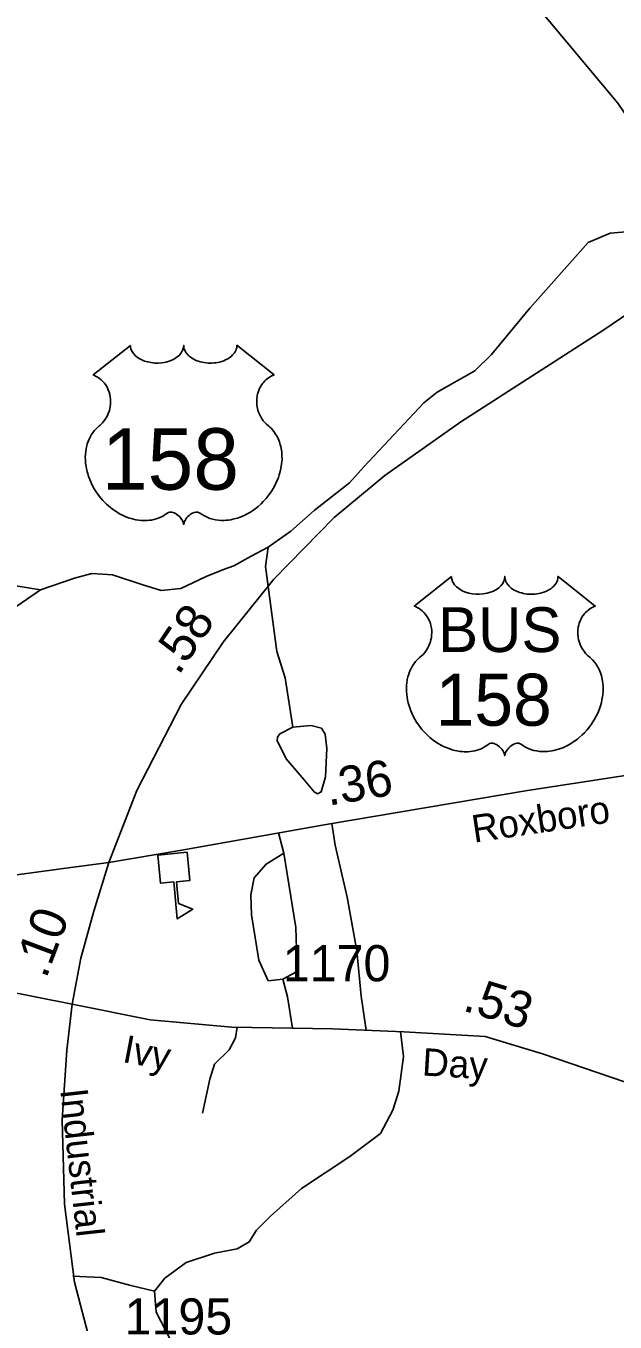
# Model space of a CAD drawing. Extents: x 2056842 to 2160602, y 826753 to 1016856.
# Drawn here: x 2112847 to 2114883, y 935073 to 939557 of the extents above; entities that cross this region are included whole.
import ezdxf

# ---------------------------------------------------------------- set-up
doc = ezdxf.new("R2010")
doc.units = 0
for name, color, linetype in [('Exist Cultural Educational Facility High CELL', 7, 'Continuous'), ('Exist Hydrographic Creek Single Shore', 7, 'Continuous'), ('Exist Hydrographic Misc Water Feature', 7, 'Continuous'), ('Exist Road Non-System Type 51', 7, 'Continuous'), ('Exist Road Primary NC Attributed', 7, 'Continuous'), ('Exist Road Primary US Attributed', 7, 'Continuous'), ('Exist Road Primary US Label', 7, 'Continuous'), ('Exist Road Primary US Mileage Hundredths English Label', 7, 'Continuous'), ('Exist Road Primary US Shield CELL', 7, 'Continuous'), ('Exist Road Primary US Shield Number Label', 7, 'Continuous'), ('Exist Road Secondary Mileage Hundredths English Label', 7, 'Continuous'), ('Exist Road Secondary Type 51 Attributed', 7, 'Continuous'), ('Exist Road Secondary Type 51 Label', 7, 'Continuous'), ('Exist Road Secondary Type 51 Number Label', 7, 'Continuous')]:
    doc.layers.add(name, color=color, linetype=linetype)

msp = doc.modelspace()

# ---------------------------------------------------------------- linework, layer by layer
at = {"layer": 'Exist Cultural Educational Facility High CELL'}
msp.add_lwpolyline([(2113404.5, 936697.8), (2113413.5, 936600.3), (2113367.7, 936596.1), (2113374.6, 936521.3), (2113423.7, 936501.5), (2113370, 936467.2), (2113358.1, 936595.2), (2113312.3, 936591), (2113303.3, 936688.5)], close=True, dxfattribs=at)
at = {"layer": 'Exist Hydrographic Creek Single Shore'}
for points in [[(2113684.7, 937753.6), (2113763.2, 937809.1), (2113843, 937880), (2113966, 937975.8), (2114015.3, 938030.8), (2114222.7, 938252.8), (2114268.5, 938289.1), (2114398.2, 938363.6), (2114455.9, 938419.9), (2114589.2, 938580.5), (2114790.1, 938807.8), (2114866.1, 938839.5), (2114921.9, 938844.5), (2115017.9, 938847.1), (2115202.8, 938883.8), (2115311.7, 938887.6), (2115461.1, 938845.8), (2115590.3, 938807.8)], [(2112896.8, 937606.1), (2113014.6, 937646.6), (2113075.3, 937662.3), (2113146.2, 937657.3), (2113251.3, 937623), (2113314.6, 937604), (2113383, 937610.4), (2113470.4, 937652.2), (2113530, 937676.3), (2113565.4, 937688.9), (2113625.2, 937721.9), (2113684.7, 937753.6)], [(2112499.3, 936996.6), (2112509.4, 937066.3), (2112575.3, 937191.8), (2112644.8, 937332), (2112736.5, 937454.4), (2112815.8, 937549), (2112896.8, 937606.1)]]:
    msp.add_lwpolyline(points, dxfattribs=at)
at = {"layer": 'Exist Hydrographic Misc Water Feature'}
for points in [[(2112516.9, 937777.4), (2112605.3, 937751.9), (2112665.1, 937716.1), (2112693.4, 937684.2), (2112765.1, 937635.2), (2112812, 937620), (2112896.8, 937606.1)], [(2113769.8, 937131), (2113742.9, 937300.9), (2113714.4, 937392.7), (2113674.6, 937686.4), (2113684.7, 937753.6)], [(2113769.8, 937131), (2113725.2, 937108.2), (2113716.4, 937096.7), (2113715.1, 937084.1), (2113746.8, 937020.7), (2113808.8, 936948.5), (2113843, 936906.7), (2113854.4, 936900.3), (2113867.1, 936906.7), (2113882.3, 936958.6), (2113887.4, 937057.5), (2113881, 937106.9), (2113868.4, 937127.2), (2113832.9, 937136), (2113769.8, 937131)]]:
    msp.add_lwpolyline(points, dxfattribs=at)
at = {"layer": 'Exist Road Non-System Type 51'}
msp.add_line((2113738.5, 936695), (2113719.8, 936764.8), dxfattribs=at)
for points in [[(2114022.6, 936082.2), (2114005.5, 936200.5), (2113991.1, 936357.3), (2113957.5, 936542.9), (2113916, 936722.2), (2113905, 936797.5)], [(2113735.3, 936258.5), (2113684.1, 936253.3), (2113652.1, 936325.3), (2113626.5, 936482.1), (2113624.9, 936550.9), (2113636.1, 936610.1), (2113677.7, 936656.6), (2113738.5, 936695)], [(2113735.3, 936258.5), (2113780, 936283.7), (2113783.2, 936326.9), (2113780, 936437.3), (2113738.5, 936695)], [(2113767.9, 936089.3), (2113751.3, 936197.7), (2113735.3, 936258.5)], [(2114141.7, 936077.6), (2114152.2, 935991.8), (2114136.2, 935871.8), (2114115.4, 935806.2), (2114072.2, 935724.6), (2113966.7, 935646.1), (2113799.2, 935534.7), (2113692.1, 935438.7), (2113644.1, 935390.7), (2113618.7, 935349.8), (2113577.1, 935325.7), (2113498.8, 935311.3), (2113401.2, 935279.3), (2113327.7, 935224.9), (2113290.9, 935180.1)], [(2113577.5, 936092.8), (2113570.9, 936056.6), (2113550.1, 936015), (2113498.9, 935965.4), (2113482.9, 935912.6), (2113457.4, 935795.8)], [(2113290.9, 935180.1), (2113209.3, 935199.3), (2113107, 935226.5), (2113009.4, 935231.7)], [(2113290.9, 935180.1), (2113297.3, 935106.5), (2113345.3, 935013.7), (2113417.2, 934863.8)]]:
    msp.add_lwpolyline(points, dxfattribs=at)
at = {"layer": 'Exist Road Primary NC Attributed'}
msp.add_lwpolyline([(2115234.8, 938759.1), (2115073.8, 939022.4), (2114893.1, 939289.6), (2114540.2, 939712.5), (2114372.3, 939898.1), (2114148.6, 940204.7), (2113857.8, 940640.8), (2113536.9, 941097.3), (2113391.4, 941318.1), (2113205.9, 941559.8), (2112954.2, 941809.9), (2112807.1, 941931.5)], dxfattribs=at)
at = {"layer": 'Exist Road Primary US Attributed'}
for points in [[(2113133.8, 936662.5), (2113230.6, 936911.2), (2113383.9, 937209.5), (2113529.1, 937424.8), (2113703.4, 937642.5), (2113912.3, 937856.1), (2114088.2, 938001.7), (2114350.5, 938187.3), (2114840.8, 938503.3), (2115134.7, 938702.9), (2115234.8, 938759.1)], [(2113133.8, 936662.5), (2113379.5, 936704.4), (2113884.8, 936794), (2114581.1, 936911.8), (2115355, 937030.3), (2115741.1, 937087.2), (2116067.3, 937119.2), (2116268.8, 937132), (2116553.7, 937110.9)], [(2111706.1, 936443.5), (2111929.1, 936478.8), (2112246.9, 936534.6), (2112573.1, 936582.6), (2112823.6, 936620.9), (2113002.7, 936644.9), (2113133.8, 936662.5)]]:
    msp.add_lwpolyline(points, dxfattribs=at)
at = {"layer": 'Exist Road Primary US Shield CELL'}
for points in [[(2113208.3, 938451.5), (2113208.6, 938446.2), (2113209.9, 938439.9), (2113210.9, 938436.6), (2113213.8, 938430.4), (2113218.7, 938423), (2113225.5, 938415.8), (2113233.2, 938409.5), (2113238.3, 938406.2), (2113247.1, 938401.5), (2113257, 938397.3), (2113268.1, 938394.1), (2113279.5, 938391.8), (2113291.8, 938390.4), (2113304.1, 938390.2), (2113317.3, 938391.2), (2113331.9, 938394), (2113338.6, 938395.8), (2113346.1, 938398.3), (2113353.1, 938401.2), (2113360.8, 938405.3), (2113366.9, 938409.3), (2113371.8, 938412.8), (2113378.6, 938419.3), (2113384, 938426.1), (2113386.3, 938429.9), (2113388.3, 938433.5), (2113391, 938441.3), (2113391.7, 938444.7), (2113392.3, 938451.8), (2113392.7, 938445.8), (2113393.3, 938442.1), (2113394.3, 938438.5), (2113395.8, 938434.6), (2113398.6, 938429.1), (2113401.6, 938424.6), (2113407.3, 938417.8), (2113410.9, 938414.5), (2113414.2, 938411.8), (2113422.9, 938405.8), (2113433.1, 938400.6), (2113438.1, 938398.4), (2113443.3, 938396.6), (2113449.8, 938394.6), (2113456.6, 938393), (2113463.3, 938391.9), (2113470.1, 938390.9), (2113477.1, 938390.4), (2113482.8, 938390.2), (2113489.8, 938390.3), (2113496.2, 938390.7), (2113502.9, 938391.4), (2113510.1, 938392.6), (2113516, 938393.9), (2113523.7, 938396), (2113530.7, 938398.5), (2113536.9, 938401.2), (2113544.9, 938405.3), (2113551.3, 938409.4), (2113556, 938413.2), (2113561.6, 938418.3), (2113567, 938424.5), (2113570.1, 938429), (2113572.3, 938433.6), (2113574.3, 938438.5), (2113575.6, 938443.6), (2113576.2, 938448.1), (2113576.3, 938451.9), (2113704.9, 938349.5), (2113701.9, 938348.3), (2113694.9, 938344.9), (2113689.3, 938341.7), (2113680.5, 938335.4), (2113676.7, 938332), (2113672.9, 938328.4), (2113669.4, 938324.6), (2113666.3, 938321.1), (2113662.6, 938315.9), (2113659.3, 938310.7), (2113656, 938305), (2113653.6, 938300.1), (2113649.7, 938289.8), (2113647.8, 938283.2), (2113646.5, 938277.7), (2113645, 938266.2), (2113644.6, 938260.7), (2113644.6, 938255.3), (2113645, 938249.6), (2113645.5, 938244.2), (2113646.5, 938238.5), (2113647.4, 938233.5), (2113649, 938227.3), (2113651.3, 938220.2), (2113654.1, 938213.2), (2113659.9, 938202.1), (2113667.5, 938190.7), (2113672.9, 938184.3), (2113678.2, 938178.8), (2113686.2, 938172.1), (2113690.4, 938168.3), (2113695.4, 938163.4), (2113703.4, 938154), (2113706.7, 938149.6), (2113710, 938144.7), (2113713, 938139.6), (2113716.1, 938134.1), (2113718.5, 938129.3), (2113723, 938118.3), (2113726.3, 938107.6), (2113727.8, 938102), (2113730.2, 938089.4), (2113731.2, 938083.1), (2113732.1, 938070.8), (2113732.2, 938055.9), (2113731, 938041.8), (2113728.4, 938025.3), (2113726.2, 938015.4), (2113722.8, 938004), (2113719.5, 937994), (2113713.6, 937979.4), (2113708.4, 937968.7), (2113701.7, 937956.3), (2113697.1, 937948.7), (2113691.7, 937940.7), (2113684.9, 937931.4), (2113677, 937921.5), (2113667.5, 937911.1), (2113659.8, 937903.4), (2113649.8, 937894.5), (2113643.7, 937889.5), (2113635.1, 937882.9), (2113623.2, 937875), (2113611.5, 937868.3), (2113601.6, 937863.2), (2113592.8, 937859.4), (2113581.4, 937855), (2113562.4, 937849.8), (2113555.5, 937848.4), (2113547.3, 937847.1), (2113539.6, 937846.4), (2113532.2, 937845.9), (2113522.1, 937845.9), (2113512.2, 937846.7), (2113502.8, 937848), (2113493, 937850.1), (2113482.7, 937853.1), (2113473.4, 937856.8), (2113464, 937861.4), (2113448.1, 937871.4), (2113443.5, 937873.9), (2113440.9, 937874.6), (2113434.8, 937874.9), (2113429, 937873.7), (2113423.1, 937871.3), (2113419.5, 937869.4), (2113414.8, 937866.3), (2113411.1, 937863.4), (2113406.7, 937859.2), (2113403.7, 937855.7), (2113401.4, 937853), (2113396.9, 937845.9), (2113395.3, 937842.6), (2113393.6, 937838.2), (2113392.1, 937831.9), (2113390.1, 937839.9), (2113387.8, 937845.2), (2113385, 937849.8), (2113382.2, 937853.8), (2113377.7, 937859), (2113373.7, 937862.9), (2113368.8, 937866.8), (2113363.6, 937869.9), (2113359.5, 937872.1), (2113355.7, 937873.5), (2113351.1, 937874.6), (2113347.3, 937874.9), (2113344.2, 937874.9), (2113339.9, 937873.9), (2113334.1, 937869.7), (2113328.6, 937865.9), (2113322.6, 937862.2), (2113315.4, 937858.4), (2113310.2, 937855.9), (2113303.9, 937853.5), (2113296.7, 937851.1), (2113288.8, 937849), (2113280.6, 937847.4), (2113273.5, 937846.3), (2113265.8, 937845.6), (2113258.9, 937845.4), (2113251.7, 937845.5), (2113244.9, 937846), (2113237.1, 937846.7), (2113227.4, 937848.1), (2113219.3, 937849.9), (2113210.8, 937852.2), (2113202.1, 937855), (2113192.8, 937858.5), (2113181.1, 937863.6), (2113172.9, 937867.8), (2113160.1, 937875.2), (2113145.1, 937885.6), (2113133.7, 937894.8), (2113125.4, 937902.3), (2113113.2, 937914.8), (2113106, 937922.9), (2113094.7, 937937.5), (2113087.5, 937948), (2113082.8, 937955.8), (2113076, 937968.3), (2113072.2, 937976.1), (2113067.4, 937987.5), (2113063.5, 937997.9), (2113060.4, 938007.8), (2113058.6, 938014.1), (2113056.2, 938025.1), (2113054.7, 938032.9), (2113053.3, 938043.6), (2113052.5, 938055), (2113052.3, 938065.4), (2113052.6, 938074), (2113053.6, 938084.1), (2113055.3, 938094.8), (2113057.4, 938104), (2113059.2, 938110.7), (2113061.9, 938118.7), (2113065.6, 938127.6), (2113069.8, 938136.1), (2113073.9, 938143.2), (2113079, 938150.8), (2113084, 938157.2), (2113090.5, 938164.4), (2113097.4, 938170.9), (2113103.6, 938176), (2113111.1, 938183.3), (2113115, 938187.7), (2113119.6, 938193.9), (2113123.4, 938199.6), (2113126.3, 938204.6), (2113130.2, 938212.2), (2113132.6, 938217.8), (2113135.5, 938226.5), (2113137, 938232.5), (2113138.5, 938240.4), (2113139.5, 938247.7), (2113139.9, 938256.9), (2113139.7, 938264.5), (2113138.7, 938273.4), (2113137, 938281.9), (2113135, 938289.4), (2113131.8, 938297.9), (2113128.9, 938304.1), (2113124, 938312.6), (2113118.5, 938320.4), (2113112.8, 938326.8), (2113107.1, 938332.5), (2113101.7, 938336.7), (2113096.5, 938340.4), (2113089.9, 938344.4), (2113083.6, 938347.5), (2113079.7, 938349.1)], [(2114318.2, 937651.9), (2114318.6, 937646.6), (2114319.9, 937640.3), (2114320.8, 937637), (2114323.8, 937630.8), (2114328.7, 937623.4), (2114335.5, 937616.2), (2114343.1, 937609.9), (2114348.3, 937606.5), (2114357.1, 937601.8), (2114367, 937597.6), (2114378.1, 937594.4), (2114389.4, 937592.2), (2114401.8, 937590.8), (2114414, 937590.6), (2114427.2, 937591.6), (2114441.8, 937594.4), (2114448.6, 937596.1), (2114456.1, 937598.7), (2114463.1, 937601.6), (2114470.8, 937605.7), (2114476.9, 937609.6), (2114481.7, 937613.1), (2114488.6, 937619.7), (2114494, 937626.4), (2114496.3, 937630.2), (2114498.3, 937633.9), (2114501, 937641.6), (2114501.7, 937645.1), (2114502.3, 937652.2), (2114502.7, 937646.2), (2114503.3, 937642.5), (2114504.3, 937638.8), (2114505.8, 937634.9), (2114508.5, 937629.5), (2114511.6, 937624.9), (2114517.3, 937618.2), (2114520.9, 937614.8), (2114524.2, 937612.1), (2114532.9, 937606.1), (2114543.1, 937601), (2114548.1, 937598.8), (2114553.3, 937597), (2114559.8, 937595), (2114566.6, 937593.4), (2114573.3, 937592.2), (2114580.1, 937591.3), (2114587.1, 937590.7), (2114592.8, 937590.6), (2114599.8, 937590.6), (2114606.2, 937591), (2114612.8, 937591.8), (2114620.1, 937593), (2114626, 937594.3), (2114633.7, 937596.3), (2114640.7, 937598.9), (2114646.9, 937601.5), (2114654.8, 937605.7), (2114661.3, 937609.7), (2114666, 937613.5), (2114671.6, 937618.7), (2114676.9, 937624.8), (2114680, 937629.3), (2114682.2, 937634), (2114684.3, 937638.8), (2114685.5, 937644), (2114686.2, 937648.5), (2114686.3, 937652.3), (2114814.9, 937549.9), (2114811.8, 937548.7), (2114804.9, 937545.3), (2114799.3, 937542), (2114790.5, 937535.8), (2114786.7, 937532.4), (2114782.9, 937528.8), (2114779.4, 937525), (2114776.3, 937521.4), (2114772.6, 937516.3), (2114769.2, 937511.1), (2114766, 937505.4), (2114763.6, 937500.4), (2114759.6, 937490.1), (2114757.7, 937483.6), (2114756.5, 937478), (2114755, 937466.6), (2114754.6, 937461.1), (2114754.6, 937455.7), (2114754.9, 937450), (2114755.5, 937444.5), (2114756.4, 937438.8), (2114757.4, 937433.8), (2114758.9, 937427.7), (2114761.2, 937420.5), (2114764, 937413.6), (2114769.9, 937402.4), (2114777.5, 937391), (2114782.9, 937384.6), (2114788.2, 937379.2), (2114796.1, 937372.5), (2114800.4, 937368.7), (2114805.4, 937363.7), (2114813.4, 937354.4), (2114816.7, 937350), (2114820, 937345.1), (2114823, 937340), (2114826, 937334.5), (2114828.5, 937329.7), (2114833, 937318.7), (2114836.3, 937308), (2114837.8, 937302.3), (2114840.2, 937289.7), (2114841.1, 937283.5), (2114842.1, 937271.2), (2114842.1, 937256.3), (2114841, 937242.2), (2114838.3, 937225.7), (2114836.1, 937215.8), (2114832.8, 937204.3), (2114829.5, 937194.4), (2114823.6, 937179.7), (2114818.4, 937169.1), (2114811.7, 937156.6), (2114807, 937149.1), (2114801.6, 937141), (2114794.9, 937131.8), (2114787, 937121.9), (2114777.5, 937111.5), (2114769.8, 937103.8), (2114759.8, 937094.8), (2114753.7, 937089.8), (2114745, 937083.3), (2114733.2, 937075.4), (2114721.5, 937068.6), (2114711.6, 937063.5), (2114702.7, 937059.7), (2114691.4, 937055.4), (2114672.4, 937050.1), (2114665.5, 937048.7), (2114657.3, 937047.5), (2114649.6, 937046.7), (2114642.1, 937046.3), (2114632.1, 937046.3), (2114622.2, 937047), (2114612.8, 937048.4), (2114603, 937050.5), (2114592.7, 937053.5), (2114583.4, 937057.1), (2114574, 937061.8), (2114558.1, 937071.8), (2114553.5, 937074.2), (2114550.9, 937074.9), (2114544.7, 937075.2), (2114539, 937074), (2114533, 937071.7), (2114529.5, 937069.8), (2114524.7, 937066.6), (2114521.1, 937063.7), (2114516.7, 937059.6), (2114513.6, 937056.1), (2114511.3, 937053.3), (2114506.8, 937046.3), (2114505.2, 937042.9), (2114503.6, 937038.6), (2114502.1, 937032.2), (2114500.1, 937040.3), (2114497.7, 937045.6), (2114495, 937050.1), (2114492.1, 937054.2), (2114487.7, 937059.3), (2114483.6, 937063.2), (2114478.8, 937067.2), (2114473.6, 937070.3), (2114469.5, 937072.4), (2114465.7, 937073.9), (2114461, 937075), (2114457.2, 937075.3), (2114454.1, 937075.2), (2114449.9, 937074.2), (2114444, 937070.1), (2114438.5, 937066.3), (2114432.5, 937062.5), (2114425.4, 937058.7), (2114420.1, 937056.3), (2114413.9, 937053.9), (2114406.6, 937051.4), (2114398.7, 937049.4), (2114390.6, 937047.8), (2114383.5, 937046.7), (2114375.8, 937046), (2114368.9, 937045.7), (2114361.7, 937045.8), (2114354.9, 937046.3), (2114347.1, 937047), (2114337.4, 937048.5), (2114329.3, 937050.3), (2114320.8, 937052.6), (2114312.1, 937055.3), (2114302.7, 937058.9), (2114291, 937064), (2114282.9, 937068.2), (2114270.1, 937075.5), (2114255, 937085.9), (2114243.7, 937095.1), (2114235.4, 937102.7), (2114223.1, 937115.1), (2114216, 937123.2), (2114204.7, 937137.8), (2114197.5, 937148.4), (2114192.8, 937156.1), (2114186, 937168.6), (2114182.2, 937176.4), (2114177.3, 937187.8), (2114173.5, 937198.2), (2114170.3, 937208.1), (2114168.6, 937214.4), (2114166.2, 937225.4), (2114164.7, 937233.3), (2114163.3, 937244), (2114162.5, 937255.3), (2114162.3, 937265.7), (2114162.6, 937274.4), (2114163.6, 937284.5), (2114165.3, 937295.2), (2114167.3, 937304.4), (2114169.2, 937311), (2114171.9, 937319.1), (2114175.5, 937328), (2114179.8, 937336.5), (2114183.8, 937343.5), (2114188.9, 937351.1), (2114193.9, 937357.6), (2114200.5, 937364.7), (2114207.3, 937371.3), (2114213.6, 937376.4), (2114221.1, 937383.7), (2114224.9, 937388.1), (2114229.6, 937394.2), (2114233.3, 937399.9), (2114236.3, 937405), (2114240.2, 937412.5), (2114242.6, 937418.1), (2114245.5, 937426.8), (2114247, 937432.9), (2114248.5, 937440.7), (2114249.5, 937448.1), (2114249.9, 937457.3), (2114249.7, 937464.9), (2114248.7, 937473.8), (2114247, 937482.3), (2114245, 937489.7), (2114241.8, 937498.2), (2114238.9, 937504.5), (2114233.9, 937512.9), (2114228.5, 937520.7), (2114222.8, 937527.1), (2114217.1, 937532.8), (2114211.6, 937537.1), (2114206.4, 937540.8), (2114199.9, 937544.7), (2114193.6, 937547.9), (2114189.6, 937549.5)]]:
    msp.add_lwpolyline(points, close=True, dxfattribs=at)
at = {"layer": 'Exist Road Secondary Type 51 Attributed'}
for points in [[(2113133.8, 936662.5), (2113081.9, 936494.8), (2113037.1, 936331.6), (2113006.7, 936173.1)], [(2111706.1, 936443.5), (2111853.3, 936398.4), (2112163.5, 936344), (2112513.7, 936268.8), (2112762.1, 936221.1), (2113006.7, 936173.1)], [(2113006.7, 936173.1), (2112988.7, 936013.6), (2112972.5, 935772.8), (2112980.6, 935480.8), (2113014.7, 935211.3), (2113068.6, 935002.8)], [(2113006.7, 936173.1), (2113277, 936118.7), (2113558.4, 936093.1), (2113907, 936086.7), (2114153.3, 936077.1), (2114434.7, 936061.1), (2114633, 936000.3), (2115108.1, 935838.2), (2115440.8, 935716.6), (2115693.4, 935607.8)]]:
    msp.add_lwpolyline(points, dxfattribs=at)

# ---------------------------------------------------------------- texts
at = {"layer": 'Exist Road Primary US Label'}
msp.add_text('Roxboro', height=95, rotation=8.4954, dxfattribs=at).set_placement((2114395.8, 936730.8))
at = {"layer": 'Exist Road Primary US Mileage Hundredths English Label'}
for s, rotation, p in [('.58', 56.0117, (2113374.4, 937307.2)), ('.36', 9.6026, (2113892.7, 936858.8))]:
    msp.add_text(s, height=125, rotation=rotation, dxfattribs=at).set_placement(p)
at = {"layer": 'Exist Road Primary US Shield Number Label'}
for s, height, p in [('158', 212.5, (2113109.4, 937952.2)), ('BUS', 155, (2114271.9, 937390.6)), ('158', 180, (2114263, 937135.7))]:
    msp.add_text(s, height=height, dxfattribs=at).set_placement(p)
at = {"layer": 'Exist Road Secondary Mileage Hundredths English Label'}
for s, rotation, p in [('.10', 69.4646, (2112916.6, 936257.7)), ('.53', 342.9509, (2114353, 936151.5))]:
    msp.add_text(s, height=125, rotation=rotation, dxfattribs=at).set_placement(p)
at = {"layer": 'Exist Road Secondary Type 51 Label'}
for s, rotation, p in [('Ivy', 349.1944, (2113177.4, 935973.1)), ('Day', 356.5494, (2114214.8, 935926)), ('Industrial', 276.3858, (2112965.4, 935876))]:
    msp.add_text(s, height=95, rotation=rotation, dxfattribs=at).set_placement(p)
at = {"layer": 'Exist Road Secondary Type 51 Number Label'}
for s, p in [('1170', (2113735, 936251.7)), ('1195', (2113188.1, 935029.8))]:
    msp.add_text(s, height=125, dxfattribs=at).set_placement(p)

doc.saveas('drawing.dxf')
